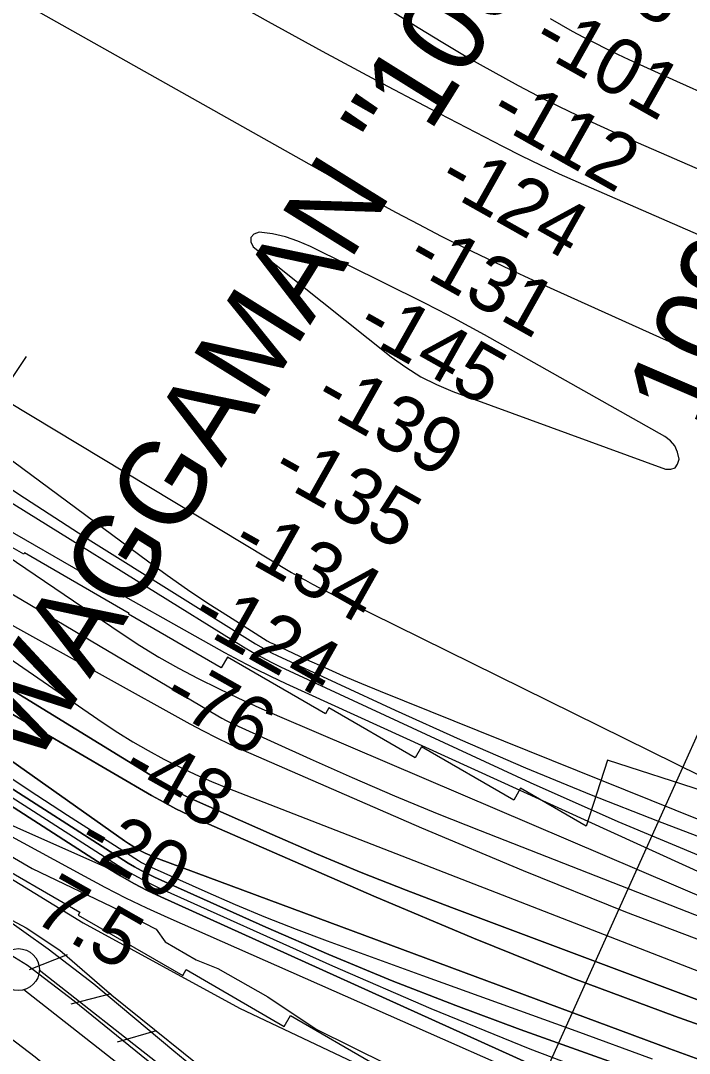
# Model space of a CAD drawing. Extents: x 3625074 to 3663148, y 511451 to 537151.
# Drawn here: x 3635673 to 3636472, y 518661 to 519895 of the extents above; entities that cross this region are included whole.
import ezdxf

# ---------------------------------------------------------------- set-up
doc = ezdxf.new("R2010")
doc.units = 0
for name, color, linetype in [('V-CHAN-NAID', 7, 'Continuous'), ('V-FLOD-BASE', 7, 'Continuous'), ('V-LEVE-TOET', 7, 'Continuous'), ('V-RIVR-EDGE', 7, 'Continuous'), ('V-RIVR-IDEN', 7, 'Continuous'), ('V-RIVR-RANG', 7, 'Continuous'), ('V-ROAD-CNTR', 7, 'Continuous'), ('V-RRAP-FSHR', 7, 'Continuous'), ('V-RRAP-RVMT', 7, 'Continuous'), ('V-SURV-LINE', 7, 'Continuous'), ('V-TOPO-DPTH', 7, 'Continuous'), ('V-TOPO-MAJR', 7, 'Continuous'), ('V-TOPO-MINR', 7, 'Continuous'), ('V-TOPO-WATR', 7, 'Continuous')]:
    doc.layers.add(name, color=color, linetype=linetype)

msp = doc.modelspace()

# ---------------------------------------------------------------- linework, layer by layer
at = {"layer": 'V-FLOD-BASE'}
msp.add_lwpolyline([(3634090.5, 519910.2), (3634194.1, 519800.9), (3634387, 519607.9), (3634520.8, 519476.2), (3634584, 519425.9), (3634773.9, 519298.6), (3635018.9, 519138.4), (3635307.9, 518955.7), (3635376.1, 518920.7), (3635521.4, 518847.6), (3635650.3, 518785.8), (3635681.2, 518766.9), (3635736.9, 518724.3), (3635905.3, 518587.5), (3636020.8, 518500.9), (3636062.1, 518474.3), (3636166.8, 518428.5), (3636325.5, 518384.4), (3636518.1, 518331.1)], dxfattribs=at)
at = {"layer": 'V-LEVE-TOET'}
for points in [[(3633754.2, 520344.2), (3633818.4, 520271.5), (3633903.5, 520173.9), (3634010.3, 520053.2), (3634126.3, 519916.3), (3634248.9, 519790), (3634358.1, 519672.5), (3634515.1, 519522.7), (3634577.7, 519463.3), (3634624.1, 519429.9), (3634716.2, 519365.1), (3634869.1, 519271.1), (3635039.3, 519170), (3635206.8, 519063.4), (3635364.3, 518968.2), (3635535.7, 518885), (3635647.3, 518827.6), (3635705.9, 518786.3), (3635760.5, 518744.3), (3635856.2, 518664.4), (3635978, 518563.9), (3636030.5, 518527.6), (3636111.4, 518482)], [(3634022.8, 519871.2), (3634150.1, 519741.1), (3634256.3, 519627.7), (3634380.4, 519490.6), (3634460.2, 519418.7), (3634522.8, 519367.7), (3634640.4, 519292.2), (3634770.1, 519210.6), (3634934.1, 519099.1), (3635095, 518998.9), (3635326.5, 518859.9), (3635425.1, 518809), (3635530.6, 518754.8), (3635629.5, 518703.5), (3635690.4, 518657.2), (3635816.7, 518552.4), (3635937.6, 518453.7), (3635994.7, 518413.8), (3636064.4, 518378.1), (3636147.4, 518344.7), (3636257.2, 518314.6), (3636459.4, 518256.8), (3636618.1, 518214.4)]]:
    msp.add_lwpolyline(points, dxfattribs=at)
at = {"layer": 'V-RIVR-EDGE'}
msp.add_lwpolyline([(3634839.3, 519466.5), (3634883.1, 519431.6), (3634937, 519388.8), (3634992.1, 519343.7), (3635082.6, 519275), (3635185.1, 519203.3), (3635324.7, 519102.1), (3635438, 519028), (3635560.2, 518952.6), (3635601.6, 518922.5), (3635639.4, 518909.8), (3635686.7, 518882.1), (3635791.7, 518832), (3635834.8, 518809.7), (3635845.6, 518794.7), (3635882.8, 518772.9), (3635908.6, 518762.7), (3635968.5, 518728.9), (3636026, 518690.3), (3636153.8, 518627)], dxfattribs=at)
at = {"layer": 'V-RIVR-RANG'}
for p, q in [((3635309.2, 518944.1), (3635680.2, 519493.6)), ((3636197.5, 518410.8), (3636538, 519167.8))]:
    msp.add_line(p, q, dxfattribs=at)
at = {"layer": 'V-ROAD-CNTR'}
msp.add_arc((3634805.6, 517405.2), 1512, 54.1946, 63.1612, dxfattribs=at)
at = {"layer": 'V-RRAP-FSHR'}
for p, q in [((3635728.5, 518779.2), (3635683.1, 518761)), ((3635780.6, 518732.3), (3635733.2, 518720.3)), ((3635835.1, 518688.4), (3635788.2, 518674.7))]:
    msp.add_line(p, q, dxfattribs=at)
for points in [[(3634147.1, 519905.4), (3634263.4, 519782.4), (3634392.2, 519655), (3634490.6, 519558), (3634558.2, 519494.3), (3634636.5, 519434.8), (3634719, 519379.1), (3634945.2, 519243.2), (3635217.2, 519062.7), (3635340.5, 518994.4), (3635480.4, 518907.3), (3635584.7, 518858.2), (3635644.1, 518830), (3635679.7, 518811.1), (3635719.8, 518784.8), (3635782, 518731), (3635918.6, 518621.2), (3636029.4, 518539.6), (3636099.6, 518498.3), (3636149.3, 518473.2), (3636228.9, 518450.8), (3636602.6, 518349.3)], [(3635307.1, 519088.4), (3635411.1, 519009.8), (3635562, 518931), (3635747.7, 518817.1), (3635934.5, 518715.4), (3636221.8, 518579.2), (3636354.3, 518522.9)]]:
    msp.add_lwpolyline(points, dxfattribs=at)
at = {"layer": 'V-RRAP-RVMT'}
for points in [[(3635677.7, 519259), (3635677, 519257.7), (3635606.9, 519297.5), (3635510.2, 519371.1), (3635520.3, 519384.6), (3635420.1, 519460.3), (3635432.1, 519476.3), (3635326.3, 519556.1), (3635333.3, 519565.5), (3635231.4, 519642.4), (3635247.7, 519664.1), (3635151.5, 519736.7), (3635155.9, 519742.2), (3635055.7, 519823.3), (3635057.4, 519825.3), (3634947.6, 519917.9)], [(3636374, 519011.6), (3636348.4, 518932.7), (3636270.2, 518977.9), (3636262, 518963.8), (3636151.9, 519027.4), (3636144.4, 519014.5), (3636041.3, 519074.1), (3636037.2, 519067), (3635920.1, 519134.7), (3635912.5, 519121.8), (3635802, 519185.7), (3635802.6, 519186.8), (3635677.7, 519259)], [(3636489.7, 518974.3), (3636374, 519011.6)], [(3635520.2, 518960.7), (3635627.3, 518898.7), (3635626.6, 518897.7), (3635743.8, 518829.9), (3635741.8, 518826.5), (3635866.7, 518754.2), (3635870.8, 518761.4), (3635988, 518693.6), (3635995.5, 518706.6), (3636098.5, 518647), (3636101.3, 518651.8), (3636211.4, 518588.1), (3636218.2, 518599.8), (3636333, 518533.5), (3636341, 518547.3), (3636460.6, 518514.2), (3636460.5, 518513.6), (3636598.9, 518475.1)]]:
    msp.add_lwpolyline(points, dxfattribs=at)
at = {"layer": 'V-SURV-LINE'}
for points in [[(3635695.3, 518761), (3635995.3, 518525.4)], [(3635976.8, 518501.8), (3635676.8, 518737.4)]]:
    msp.add_lwpolyline(points, dxfattribs=at)
msp.add_circle((3635670.4, 518761.5), 25, dxfattribs=at)
at = {"layer": 'V-TOPO-DPTH'}
for points in [[(3636546, 518543.3), (3636457, 518575.5), (3636369.2, 518610.8), (3636282.2, 518648.3), (3635840.5, 518848.2), (3635824.2, 518856), (3635808.2, 518864.3), (3635792.5, 518873.2), (3635777.1, 518882.7), (3635151.5, 519285.6), (3635134.8, 519296.7), (3635118.2, 519308.1), (3635101.9, 519319.9), (3635085.8, 519332.1), (3635070, 519344.5), (3635054.2, 519357), (3635038.7, 519369.7), (3635023.2, 519382.6), (3635021.3, 519384.2), (3635005.1, 519398), (3634989, 519412.1), (3634973.2, 519426.4), (3634957.5, 519440.9), (3634398.5, 519966.9)], [(3634398.5, 519966.9), (3634957.5, 519440.9), (3634973.2, 519426.4), (3634989, 519412.1), (3635005.1, 519398), (3635021.3, 519384.2), (3635023.2, 519382.6), (3635038.7, 519369.7), (3635054.2, 519357), (3635070, 519344.5), (3635085.8, 519332.1), (3635101.9, 519319.9), (3635118.2, 519308.1), (3635134.8, 519296.7), (3635151.5, 519285.6), (3635777.1, 518882.7)], [(3634540, 519923.7), (3634573.3, 519891.5), (3634607.1, 519859.8), (3635079.7, 519425.9), (3635087.5, 519419), (3635095.4, 519412.3), (3635103.6, 519406), (3635111.9, 519399.8), (3635797.3, 518915.1), (3635802, 518911.9), (3635806.9, 518908.8), (3635811.8, 518905.8), (3635816.9, 518903), (3635822, 518900.4), (3635827.2, 518897.9), (3635832.5, 518895.7), (3635837.9, 518893.5), (3636448.3, 518666.6), (3636514.2, 518643)], [(3636514.2, 518643), (3636448.3, 518666.6), (3635837.9, 518893.5), (3635832.5, 518895.7), (3635827.2, 518897.9), (3635822, 518900.4), (3635816.9, 518903), (3635811.8, 518905.8), (3635806.9, 518908.8), (3635802, 518911.9), (3635797.3, 518915.1), (3635111.9, 519399.8), (3635103.6, 519406), (3635095.4, 519412.3), (3635087.5, 519419), (3635079.7, 519425.9), (3634607.1, 519859.8), (3634573.3, 519891.5), (3634540, 519923.7)], [(3635777.1, 518882.7), (3635235.5, 519123.4), (3635050.5, 519247.6), (3635024.8, 519265.3), (3634999.5, 519283.4), (3634974.7, 519302.2), (3634950.1, 519321.4), (3634926.1, 519341.2), (3634902.4, 519361.5), (3634879.2, 519382.3), (3634856.4, 519403.5), (3634325.9, 519910.3)], [(3634856.9, 519654.3), (3634905, 519606.8), (3634953.9, 519560.1), (3635003.3, 519513.9), (3635097.2, 519427.5), (3635100, 519425), (3635103, 519422.5), (3635106, 519420.2), (3635109.1, 519417.9), (3635222.7, 519338), (3635283.2, 519296.5), (3635344.3, 519256.2), (3635406.4, 519217.4), (3635469.2, 519179.6), (3635829.4, 518969.4), (3635843.9, 518961.2), (3635858.6, 518953.4), (3635873.6, 518946.1), (3635888.8, 518939.2), (3636094.9, 518849.2), (3636213.9, 518799), (3636333.6, 518750.8), (3636454.5, 518705.7), (3636576.2, 518662.6)], [(3636576.2, 518662.6), (3636454.5, 518705.7), (3636333.6, 518750.8), (3636213.9, 518799), (3636094.9, 518849.2), (3635888.8, 518939.2), (3635873.6, 518946.1), (3635858.6, 518953.4), (3635843.9, 518961.2), (3635829.4, 518969.4), (3635469.2, 519179.6), (3635406.4, 519217.4), (3635344.3, 519256.2), (3635283.2, 519296.5), (3635222.7, 519338), (3635109.1, 519417.9), (3635106, 519420.2), (3635103, 519422.5), (3635100, 519425), (3635097.2, 519427.5), (3635003.3, 519513.9), (3634953.9, 519560.1), (3634905, 519606.8), (3634856.9, 519654.3)], [(3636800.4, 518500.3), (3636269.7, 518689.9), (3636193, 518718.4), (3636116.7, 518748), (3636041.1, 518779.5), (3635966, 518812.1), (3635832.8, 518871.9), (3635824.8, 518875.7), (3635816.9, 518879.7), (3635809.2, 518884.1), (3635801.6, 518888.7), (3635633.6, 518996.1), (3635542.9, 519055.7), (3635453.2, 519116.8), (3635365, 519180), (3635277.8, 519244.6), (3635116, 519367.8), (3635098.9, 519381), (3635082.1, 519394.4), (3635065.5, 519408.2), (3635049.1, 519422.1), (3634837.3, 519606)], [(3634837.3, 519606), (3635049.1, 519422.1), (3635065.5, 519408.2), (3635082.1, 519394.4), (3635098.9, 519381), (3635116, 519367.8), (3635277.8, 519244.6), (3635365, 519180), (3635453.2, 519116.8), (3635542.9, 519055.7), (3635633.6, 518996.1), (3635801.6, 518888.7), (3635809.2, 518884.1), (3635816.9, 518879.7), (3635824.8, 518875.7), (3635832.8, 518871.9), (3635966, 518812.1), (3636041.1, 518779.5), (3636116.7, 518748), (3636193, 518718.4), (3636269.7, 518689.9), (3636800.4, 518500.3)], [(3635027.3, 519533.9), (3635068, 519498.2), (3635095.9, 519474.4), (3635124.3, 519451.2), (3635153.4, 519428.9), (3635182.9, 519407.1), (3635237.7, 519367.9), (3635295.3, 519327.5), (3635353.5, 519288), (3635412.5, 519249.7), (3635472.1, 519212.3), (3635855.7, 518976.7), (3635861.8, 518973.1), (3635867.9, 518969.8), (3635874.2, 518966.6), (3635880.6, 518963.7), (3635973.5, 518922.7), (3636026.6, 518899.8), (3636079.9, 518877.5), (3636133.7, 518856.1), (3636187.6, 518835.4), (3636864, 518582)], [(3636864, 518582), (3636187.6, 518835.4), (3636133.7, 518856.1), (3636079.9, 518877.5), (3636026.6, 518899.8), (3635973.5, 518922.7), (3635880.6, 518963.7), (3635874.2, 518966.6), (3635867.9, 518969.8), (3635861.8, 518973.1), (3635855.7, 518976.7), (3635472.1, 519212.3), (3635412.5, 519249.7), (3635353.5, 519288), (3635295.3, 519327.5), (3635237.7, 519367.9), (3635182.9, 519407.1), (3635153.4, 519428.9), (3635124.3, 519451.2), (3635095.9, 519474.4), (3635068, 519498.2), (3635027.3, 519533.9)]]:
    msp.add_lwpolyline(points, dxfattribs=at)
at = {"layer": 'V-TOPO-MAJR'}
for points in [[(3634615.1, 520244.5), (3635136.4, 519686.5), (3635151.5, 519670.3), (3635166.6, 519654.2), (3635181.8, 519638.2), (3635197, 519622.1), (3635224.2, 519593.6), (3635225.9, 519591.9), (3635229.4, 519588.7), (3635231.2, 519587.2), (3635235, 519584.3), (3635237, 519583), (3635239, 519581.7), (3635939.4, 519147), (3635950.2, 519140.5), (3635961.1, 519134.4), (3635972.3, 519128.6), (3635983.6, 519123.1), (3636281.6, 518984.9), (3636386.5, 518938.3), (3636492.4, 518894)], [(3634518.2, 520065.1), (3635127.1, 519505), (3635138.3, 519495.1), (3635149.8, 519485.5), (3635161.7, 519476.4), (3635173.8, 519467.7), (3635771.7, 519056.3), (3635789.3, 519044.7), (3635807.1, 519033.5), (3635825.4, 519023), (3635843.9, 519012.9), (3635862.8, 519003.5), (3635881.8, 518994.5), (3635901.2, 518986.2), (3635920.7, 518978.2), (3636527.8, 518741.9)], [(3636499.4, 519802.9), (3636457, 519822), (3636400, 519847.9), (3636386.2, 519854.3), (3636372.6, 519860.9), (3636359.1, 519867.7), (3636345.6, 519874.6), (3636332.2, 519881.8), (3636319, 519889.2), (3636305.9, 519896.7)]]:
    msp.add_lwpolyline(points, dxfattribs=at)
at = {"layer": 'V-TOPO-MINR'}
for points in [[(3634547.7, 520178.5), (3635180.7, 519584.9), (3635193.6, 519573.4), (3635206.9, 519562.3), (3635220.6, 519551.8), (3635234.7, 519541.8), (3635793.1, 519163.2), (3635815.5, 519148.6), (3635838.3, 519134.6), (3635861.6, 519121.5), (3635885.2, 519108.9), (3635909.2, 519097), (3635933.4, 519085.5), (3635957.7, 519074.4), (3635982.3, 519063.6), (3636627.9, 518787.8)], [(3636760.6, 519596.4), (3636392.7, 519756.3), (3636361.1, 519770.5), (3636329.7, 519785.3), (3636298.6, 519800.7), (3636267.8, 519816.7), (3636237.4, 519833.4), (3636207.2, 519850.4), (3636177.3, 519868.1), (3636147.7, 519886.2), (3635718.5, 520154.2)], [(3636540.1, 519470), (3636436.7, 519516.2), (3636285.7, 519584.3), (3636258.1, 519597.1), (3636230.5, 519610.1), (3636203.1, 519623.4), (3636175.9, 519637.1), (3636148.8, 519651.1), (3636121.9, 519665.3), (3636095.1, 519679.9), (3636068.5, 519694.6), (3635538.5, 519993.1)], [(3634917, 519977.4), (3635229.9, 519665.1), (3635245.5, 519650.1), (3635261.4, 519635.5), (3635277.8, 519621.5), (3635294.6, 519607.8), (3635421.9, 519508.2), (3635503.5, 519446.4), (3635586.4, 519386.4), (3635671.1, 519329), (3635757.1, 519273.4), (3635953.5, 519150.6), (3635959.8, 519146.9), (3635966.2, 519143.3), (3635972.7, 519139.9), (3635979.3, 519136.7), (3636120.4, 519071.2), (3636197.9, 519036.2), (3636275.9, 519002.4), (3636354.6, 518970.1), (3636433.8, 518939), (3636910.1, 518757.6)], [(3634326, 519947), (3634435.7, 519843.1), (3634498.8, 519784.7), (3634562.7, 519727.3), (3634627.8, 519671.4), (3634693.9, 519616.4), (3635026.6, 519345.6), (3635032.6, 519340.8), (3635038.7, 519336.1), (3635044.9, 519331.5), (3635051.1, 519327), (3635386.9, 519091.2), (3635453, 519046.4), (3635520, 519003.2), (3635588.4, 518962.3), (3635657.8, 518922.8), (3635749.2, 518872.9), (3635773.8, 518859.9), (3635798.5, 518847.3), (3635823.5, 518835.3), (3635848.8, 518823.8), (3636570, 518505.2)], [(3636603.5, 518823.4), (3635990.4, 519102.7), (3635971.7, 519111.4), (3635953.3, 519120.5), (3635935, 519130), (3635916.9, 519139.9), (3635746.8, 519235.1), (3635655.8, 519287.6), (3635565.8, 519341.8), (3635477.4, 519398.3), (3635389.9, 519456.5), (3635230.6, 519565.6), (3635223.7, 519570.6), (3635216.9, 519575.8), (3635210.4, 519581.3), (3635204, 519587), (3635065.3, 519717.8), (3634990.6, 519789.9), (3634916.9, 519863.1), (3634844.8, 519937.8)], [(3634540, 519923.7), (3634573.3, 519891.5), (3634607.1, 519859.8), (3635079.7, 519425.9), (3635087.5, 519419), (3635095.4, 519412.3), (3635103.6, 519406), (3635111.9, 519399.8), (3635797.3, 518915.1), (3635802, 518911.9), (3635806.9, 518908.8), (3635811.8, 518905.8), (3635816.9, 518903), (3635822, 518900.4), (3635827.2, 518897.9), (3635832.5, 518895.7), (3635837.9, 518893.5), (3636448.3, 518666.6), (3636514.2, 518643)], [(3635002.6, 519929.3), (3635055.7, 519873), (3635109.9, 519817.8), (3635164.9, 519763.3), (3635263.8, 519667.4), (3635270.1, 519661.6), (3635276.5, 519655.9), (3635283.1, 519650.5), (3635289.9, 519645.3), (3635824.4, 519249.5), (3635848.2, 519232.3), (3635872.3, 519215.5), (3635896.7, 519199.2), (3635921.4, 519183.3), (3635967.7, 519154.2), (3635971.2, 519152.2), (3635974.9, 519150.3), (3636014.6, 519131.9), (3636036.3, 519122), (3636058.2, 519112.3), (3636080.2, 519103), (3636102.3, 519093.9), (3636923.2, 518763.6)], [(3636834.1, 519485.7), (3636339.3, 519701.3), (3636316.5, 519711.5), (3636293.9, 519722), (3636271.5, 519733), (3636249.2, 519744.3), (3636163.1, 519788.9), (3636098.2, 519823.1), (3636033.5, 519857.9), (3635969.2, 519893.4), (3635905.2, 519929.5)], [(3634729.1, 519905.4), (3634806.1, 519827.3), (3634884.7, 519750.8), (3634964.3, 519675.3), (3635145.9, 519506.8), (3635151.9, 519501.6), (3635157.9, 519496.5), (3635164.2, 519491.7), (3635170.7, 519487.1), (3635323.6, 519382.2), (3635407.3, 519326.6), (3635492.1, 519272.5), (3635578.4, 519220.9), (3635665.7, 519171), (3635875.3, 519054.9), (3635890.9, 519046.5), (3635906.8, 519038.4), (3635922.8, 519030.8), (3635939, 519023.5), (3636152, 518930.9), (3636273.4, 518879.8), (3636395.5, 518830.4), (3636518.7, 518783.7)], [(3634856.9, 519654.3), (3634905, 519606.8), (3634953.9, 519560.1), (3635003.3, 519513.9), (3635097.2, 519427.5), (3635100, 519425), (3635103, 519422.5), (3635106, 519420.2), (3635109.1, 519417.9), (3635222.7, 519338), (3635283.2, 519296.5), (3635344.3, 519256.2), (3635406.4, 519217.4), (3635469.2, 519179.6), (3635829.4, 518969.4), (3635843.9, 518961.2), (3635858.6, 518953.4), (3635873.6, 518946.1), (3635888.8, 518939.2), (3636094.9, 518849.2), (3636213.9, 518799), (3636333.6, 518750.8), (3636454.5, 518705.7), (3636576.2, 518662.6)], [(3636150.9, 519469.4), (3636169.8, 519460), (3636189.4, 519451.7), (3636443.3, 519359), (3636449.6, 519358.9), (3636454.7, 519360.6), (3636457.7, 519364.9), (3636459.5, 519371), (3636457.8, 519379.3), (3636454.6, 519386.8), (3636449.3, 519392.9), (3636442.6, 519398.2), (3636227, 519519.5), (3636208.8, 519529.5), (3636190.5, 519539.3), (3636172.1, 519548.9), (3636153.6, 519558.3), (3636019.1, 519625.1), (3636004.3, 519631.4), (3635989.3, 519636.6), (3635973.8, 519639.9), (3635957.9, 519642.1), (3635951.6, 519639.5), (3635947.9, 519635.9), (3635948.1, 519630.7), (3635950.9, 519624.5), (3636115.7, 519493.1), (3636133, 519480.7), (3636150.9, 519469.4)], [(3635345.7, 519627.9), (3635996.6, 519235.8), (3636004.9, 519231), (3636013.2, 519226.3), (3636021.7, 519221.8), (3636030.2, 519217.5), (3636880.6, 518797.7)], [(3634837.3, 519606), (3635049.1, 519422.1), (3635065.5, 519408.2), (3635082.1, 519394.4), (3635098.9, 519381), (3635116, 519367.8), (3635277.8, 519244.6), (3635365, 519180), (3635453.2, 519116.8), (3635542.9, 519055.7), (3635633.6, 518996.1), (3635801.6, 518888.7), (3635809.2, 518884.1), (3635816.9, 518879.7), (3635824.8, 518875.7), (3635832.8, 518871.9), (3635966, 518812.1), (3636041.1, 518779.5), (3636116.7, 518748), (3636193, 518718.4), (3636269.7, 518689.9), (3636800.4, 518500.3)], [(3634848.3, 519565), (3634902.6, 519516.9), (3634957.4, 519469.4), (3635017.4, 519418.3), (3635042.8, 519397), (3635068.4, 519376), (3635094.3, 519355.3), (3635120.4, 519334.9), (3635173.2, 519294.4), (3635226.4, 519254.6), (3635280.2, 519215.8), (3635335, 519178.3), (3635390.4, 519141.8), (3635789.4, 518885.7), (3635800.9, 518878.7), (3635812.5, 518872), (3635824.5, 518865.8), (3635836.6, 518860), (3636045.5, 518765.9), (3636163, 518715.1), (3636281.3, 518666.6), (3636401, 518621.6), (3636521.7, 518579)], [(3635027.3, 519533.9), (3635068, 519498.2), (3635095.9, 519474.4), (3635124.3, 519451.2), (3635153.4, 519428.9), (3635182.9, 519407.1), (3635237.7, 519367.9), (3635295.3, 519327.5), (3635353.5, 519288), (3635412.5, 519249.7), (3635472.1, 519212.3), (3635855.7, 518976.7), (3635861.8, 518973.1), (3635867.9, 518969.8), (3635874.2, 518966.6), (3635880.6, 518963.7), (3635973.5, 518922.7), (3636026.6, 518899.8), (3636079.9, 518877.5), (3636133.7, 518856.1), (3636187.6, 518835.4), (3636864, 518582)], [(3635219.1, 519472.7), (3635908.5, 519064.5), (3635913.5, 519061.7), (3635918.5, 519059), (3635923.5, 519056.4), (3635928.7, 519054), (3636018.7, 519013.2), (3636069.1, 518990.9), (3636119.7, 518969.1), (3636170.6, 518948), (3636221.8, 518927.5), (3636883.4, 518668.3)], [(3635637.8, 519006.1), (3635683.2, 518975.7), (3635728.9, 518945.9), (3635813.9, 518891.7), (3635817.6, 518889.5), (3635821.3, 518887.4), (3635825.1, 518885.5), (3635828.9, 518883.6), (3635893.1, 518854.9), (3635929.2, 518839.1), (3635965.5, 518824), (3636002.2, 518809.6), (3636039.1, 518795.8), (3636153.2, 518754.5), (3636244.6, 518721.3), (3636336, 518688.2), (3636427.4, 518654.9)]]:
    msp.add_lwpolyline(points, dxfattribs=at)
at = {"layer": 'V-TOPO-WATR'}
msp.add_lwpolyline([(3634398.5, 519966.9), (3634957.5, 519440.9), (3634973.2, 519426.4), (3634989, 519412.1), (3635005.1, 519398), (3635021.3, 519384.2), (3635023.2, 519382.6), (3635038.7, 519369.7), (3635054.2, 519357), (3635070, 519344.5), (3635085.8, 519332.1), (3635101.9, 519319.9), (3635118.2, 519308.1), (3635134.8, 519296.7), (3635151.5, 519285.6), (3635777.1, 518882.7), (3635792.5, 518873.2), (3635808.2, 518864.3), (3635824.2, 518856), (3635840.5, 518848.2), (3636282.2, 518648.3), (3636369.2, 518610.8), (3636457, 518575.5), (3636546, 518543.3)], dxfattribs=at)

# ---------------------------------------------------------------- texts
at = {"layer": 'V-CHAN-NAID'}
msp.add_text('WAGGAMAN "109" (109.1)', height=100, rotation=58.081, dxfattribs=at).set_placement((3635688.8, 519000.8))
at = {"layer": 'V-RIVR-IDEN'}
msp.add_text('109', height=100, rotation=66.8021, dxfattribs=at).set_placement((3636484.3, 519405.5))
at = {"layer": 'V-RIVR-RANG'}
for s, rotation, p in [('-88', 330.6169, (3636330.6, 519948.8)), ('-101', 330.6169, (3636280.7, 519862.1)), ('-112', 330.6169, (3636229.8, 519776)), ('-124', 330.6169, (3636168.3, 519695.9)), ('-131', 330.6169, (3636130.5, 519602.4)), ('-145', 330.6169, (3636070.9, 519521.2)), ('-139', 330.6169, (3636020, 519435.1)), ('-135', 330.6169, (3635969.1, 519349)), ('-134', 330.6169, (3635921.4, 519261.1)), ('-124', 330.6169, (3635872.6, 519173.8)), ('-76', 330.6169, (3635838.7, 519078.1)), ('-48', 330.6169, (3635789.5, 518991.1)), ('-20', 330.6169, (3635737.2, 518905.8)), ('7.5', 330.3383, (3635685.2, 518820.7))]:
    msp.add_text(s, height=67, rotation=rotation, dxfattribs=at).set_placement(p)

doc.saveas('drawing.dxf')
